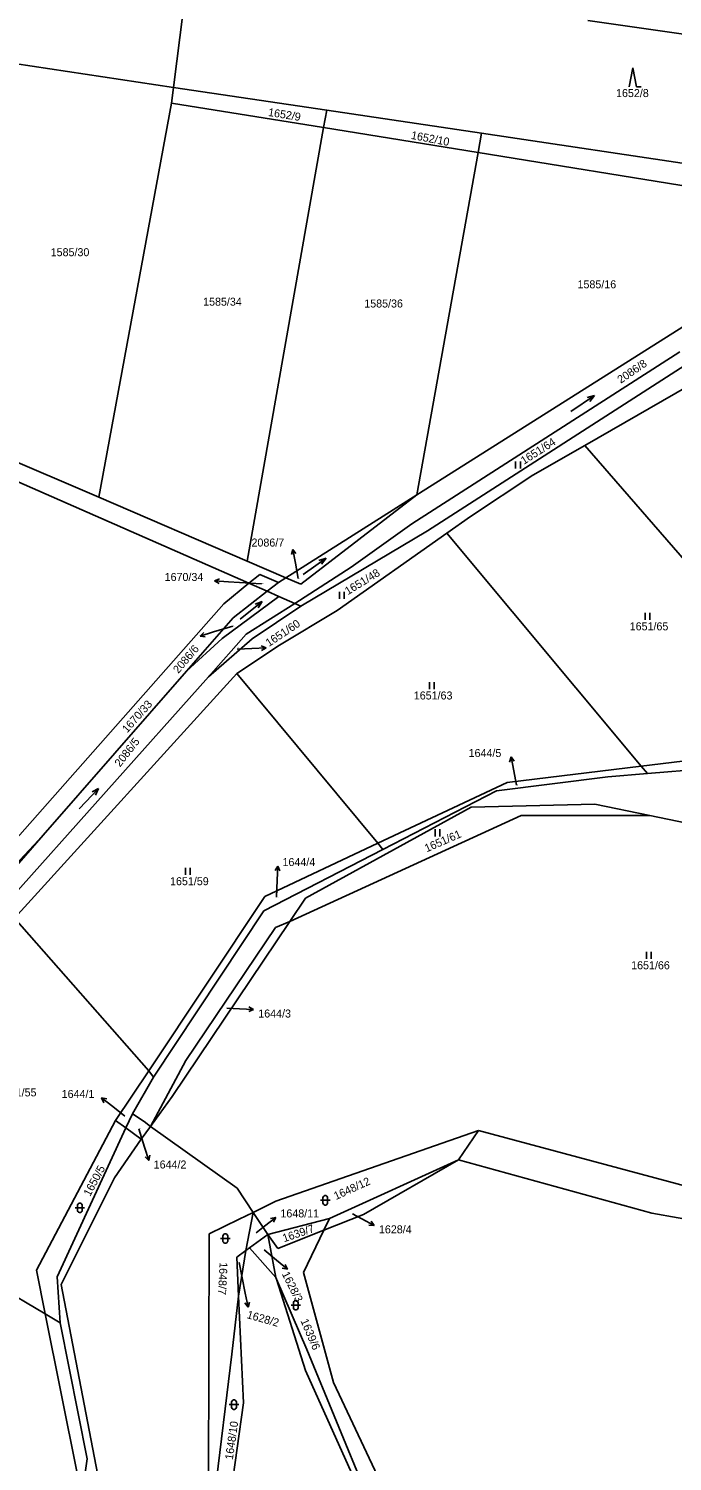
# Model space of a CAD drawing. Extents: x -795483 to -789093, y -1112258 to -1108741.
# Drawn here: x -793351.3 to -793214.4, y -1111637.2 to -1111332.8 of the extents above; entities that cross this region are included whole.
import ezdxf

# ---------------------------------------------------------------- set-up
doc = ezdxf.new("R2010")
doc.units = 0
for name, color, linetype in [('Komunikace', 7, 'Continuous'), ('Vrstva 1', 7, 'Continuous'), ('Vrstva 14', 7, 'Continuous'), ('Vrstva 16', 7, 'Continuous'), ('Vrstva 23', 7, 'Continuous')]:
    doc.layers.add(name, color=color, linetype=linetype)

msp = doc.modelspace()

# ---------------------------------------------------------------- linework, layer by layer
at = {"layer": 'Komunikace'}
for p, q in [((-793293.97, -1111449.65), (-793294.57, -1111446.44)), ((-793301.74, -1111450.81), (-793308.76, -1111450.38)), ((-793307.9, -1111459.81), (-793311.96, -1111461.03)), ((-793306.97, -1111464.71), (-793303.81, -1111464.55)), ((-793247.57, -1111493.59), (-793248.16, -1111490.54)), ((-793298.55, -1111517.38), (-793298.42, -1111513.76)), ((-793309.16, -1111540.93), (-793306.46, -1111541.08)), ((-793330.83, -1111563.88), (-793333.39, -1111561.88)), ((-793327.85, -1111566.62), (-793326.61, -1111570.46)), ((-793302.91, -1111588.72), (-793301.1, -1111587.28)), ((-793282.43, -1111584.63), (-793280.46, -1111585.69)), ((-793301.21, -1111592.27), (-793298.57, -1111594.5)), ((-793306.49, -1111594.99), (-793305.22, -1111601.52))]:
    msp.add_line(p, q, dxfattribs=at)
at = {"layer": 'Vrstva 1'}
for p, q in [((-793320.47, -1111345.33), (-793318.41, -1111329.14)), ((-793159.44, -1111341.47), (-793232.4, -1111331.11)), ((-793362.34, -1111339.04), (-793320.47, -1111345.33)), ((-793320.89, -1111348.65), (-793320.47, -1111345.33)), ((-793320.47, -1111345.33), (-793287.92, -1111350.18)), ((-793320.89, -1111348.65), (-793336.37, -1111432.42)), ((-793288.57, -1111353.87), (-793320.89, -1111348.65)), ((-793287.92, -1111350.18), (-793288.57, -1111353.87)), ((-793287.92, -1111350.18), (-793255.02, -1111355.08)), ((-793288.57, -1111353.87), (-793304.82, -1111445.99)), ((-793255.75, -1111359.18), (-793288.57, -1111353.87)), ((-793255.02, -1111355.08), (-793255.75, -1111359.18)), ((-793255.02, -1111355.08), (-793176.78, -1111366.75)), ((-793255.75, -1111359.18), (-793268.75, -1111431.92)), ((-793181.78, -1111371.13), (-793255.75, -1111359.18)), ((-793304.45, -1111450.67), (-793505.03, -1111362.66)), ((-793268.75, -1111431.92), (-793205.75, -1111392.13)), ((-793269.81, -1111438.02), (-793212.85, -1111401.49)), ((-793266.49, -1111439.53), (-793209.77, -1111403.04)), ((-793233.03, -1111421.38), (-793208.05, -1111407.06)), ((-793375.96, -1111415.38), (-793336.37, -1111432.42)), ((-793244.09, -1111427.72), (-793233.03, -1111421.38)), ((-793233.03, -1111421.38), (-793177.41, -1111485.5)), ((-793257.36, -1111436.49), (-793244.09, -1111427.72)), ((-793296.61, -1111449.52), (-793268.75, -1111431.92)), ((-793268.75, -1111431.92), (-793293.43, -1111450.88)), ((-793336.37, -1111432.42), (-793304.82, -1111445.99)), ((-793269.81, -1111438.02), (-793282.68, -1111447.26)), ((-793262.39, -1111440.03), (-793257.36, -1111436.49)), ((-793293.43, -1111455.52), (-793266.49, -1111439.53)), ((-793285.72, -1111456.47), (-793262.39, -1111440.03)), ((-793262.39, -1111440.03), (-793221.1, -1111489.53)), ((-793304.82, -1111445.99), (-793296.61, -1111449.52)), ((-793282.68, -1111447.26), (-793294.72, -1111454.95)), ((-793302.14, -1111448.79), (-793304.45, -1111450.67)), ((-793302.14, -1111448.79), (-793298.15, -1111450.49)), ((-793298.15, -1111450.49), (-793300.57, -1111452.38)), ((-793298.15, -1111450.49), (-793296.61, -1111449.52)), ((-793293.43, -1111450.88), (-793296.61, -1111449.52)), ((-793298.08, -1111453.48), (-793310.11, -1111462.44)), ((-793304.45, -1111450.67), (-793309.79, -1111455.03)), ((-793300.57, -1111452.38), (-793307.83, -1111458.04)), ((-793300.57, -1111452.38), (-793304.45, -1111450.67)), ((-793298.08, -1111453.48), (-793300.57, -1111452.38)), ((-793294.72, -1111454.95), (-793298.08, -1111453.48)), ((-793375.66, -1111529.5), (-793309.79, -1111455.03)), ((-793294.72, -1111454.95), (-793305, -1111461.52)), ((-793303.79, -1111462.47), (-793293.43, -1111455.52)), ((-793297.97, -1111463.82), (-793285.72, -1111456.47)), ((-793293.43, -1111455.52), (-793294.72, -1111454.95)), ((-793307.83, -1111458.04), (-793317.73, -1111469.37)), ((-793310.11, -1111462.44), (-793317.73, -1111469.37)), ((-793313.07, -1111470.56), (-793305, -1111461.52)), ((-793313.07, -1111470.56), (-793303.79, -1111462.47)), ((-793307, -1111469.86), (-793297.97, -1111463.82)), ((-793313.07, -1111470.56), (-793356.55, -1111519.27)), ((-793354.27, -1111521.86), (-793307, -1111469.86)), ((-793317.73, -1111469.37), (-793348.17, -1111504.19)), ((-793307, -1111469.86), (-793277.03, -1111505.92)), ((-793249.54, -1111492.98), (-793221.1, -1111489.53)), ((-793221.1, -1111489.53), (-793204.98, -1111487.57)), ((-793221.1, -1111489.53), (-793219.72, -1111491.09)), ((-793219.72, -1111491.09), (-793175.61, -1111487.38)), ((-793277.03, -1111505.92), (-793249.54, -1111492.98)), ((-793251.81, -1111494.77), (-793228.15, -1111491.8)), ((-793228.15, -1111491.8), (-793219.72, -1111491.09)), ((-793276.01, -1111507.25), (-793251.81, -1111494.77)), ((-793257.21, -1111498.23), (-793292.41, -1111517.57)), ((-793230.91, -1111497.63), (-793257.21, -1111498.23)), ((-793219.26, -1111500.02), (-793230.91, -1111497.63)), ((-793295.76, -1111522.55), (-793246.55, -1111500.02)), ((-793246.55, -1111500.02), (-793219.26, -1111500.02)), ((-793203.7, -1111503.21), (-793219.26, -1111500.02)), ((-793348.17, -1111504.19), (-793420.4, -1111586.82)), ((-793372.95, -1111530.64), (-793348.17, -1111504.19)), ((-793301.31, -1111520.3), (-793276.01, -1111507.25)), ((-793301.07, -1111517.24), (-793277.03, -1111505.92)), ((-793277.03, -1111505.92), (-793276.01, -1111507.25)), ((-793301.07, -1111517.24), (-793325.74, -1111554.24)), ((-793292.41, -1111517.57), (-793295.76, -1111522.55)), ((-793324.71, -1111555.63), (-793301.31, -1111520.3)), ((-793354.27, -1111521.86), (-793325.74, -1111554.24)), ((-793295.76, -1111522.55), (-793320.78, -1111559.72)), ((-793298.8, -1111523.79), (-793295.76, -1111522.55)), ((-793317.84, -1111552.07), (-793298.8, -1111523.79)), ((-793317.84, -1111552.07), (-793325.39, -1111566.1)), ((-793325.74, -1111554.24), (-793332.79, -1111564.82)), ((-793324.71, -1111555.63), (-793329.22, -1111563.37)), ((-793324.71, -1111555.63), (-793325.74, -1111554.24)), ((-793320.78, -1111559.72), (-793325.39, -1111566.1)), ((-793332.79, -1111564.82), (-793349.57, -1111596.61)), ((-793330.61, -1111566.39), (-793332.79, -1111564.82)), ((-793329.22, -1111563.37), (-793330.61, -1111566.39)), ((-793326.7, -1111565.03), (-793329.22, -1111563.37)), ((-793325.39, -1111566.1), (-793327.32, -1111568.77)), ((-793326.7, -1111565.03), (-793325.39, -1111566.1)), ((-793306.92, -1111579.23), (-793325.39, -1111566.1)), ((-793330.61, -1111566.39), (-793345.21, -1111598.06)), ((-793332.99, -1111577.02), (-793327.32, -1111568.77)), ((-793330.61, -1111566.39), (-793327.32, -1111568.77)), ((-793255.68, -1111566.92), (-793298.71, -1111581.99)), ((-793255.68, -1111566.92), (-793259.87, -1111573.19)), ((-793175.11, -1111588.64), (-793255.68, -1111566.92)), ((-793401.83, -1111574.17), (-793347.72, -1111605.87)), ((-793259.87, -1111573.19), (-793287.32, -1111585.67)), ((-793259.87, -1111573.19), (-793280.11, -1111584.78)), ((-793218.8, -1111584.5), (-793259.87, -1111573.19)), ((-793344.35, -1111599.68), (-793332.99, -1111577.02)), ((-793303.56, -1111584.34), (-793306.92, -1111579.23)), ((-793303.56, -1111584.34), (-793306.52, -1111585.78)), ((-793303.56, -1111584.34), (-793305.07, -1111592.44)), ((-793298.71, -1111581.99), (-793303.56, -1111584.34)), ((-793300.46, -1111589.05), (-793303.56, -1111584.34)), ((-793180.39, -1111591.31), (-793218.8, -1111584.5)), ((-793306.52, -1111585.78), (-793312.88, -1111588.87)), ((-793287.32, -1111585.67), (-793300.46, -1111589.05)), ((-793280.11, -1111584.78), (-793288.49, -1111588.11)), ((-793287.32, -1111585.67), (-793288.49, -1111588.11)), ((-793312.88, -1111588.87), (-793313.01, -1111641.56)), ((-793304.34, -1111591.9), (-793300.46, -1111589.05)), ((-793298.29, -1111592), (-793300.46, -1111589.05)), ((-793298.72, -1111598.15), (-793300.46, -1111589.05)), ((-793288.49, -1111588.11), (-793298.29, -1111592)), ((-793288.49, -1111588.11), (-793292.81, -1111597.12)), ((-793307.03, -1111593.88), (-793305.07, -1111592.44)), ((-793305.07, -1111592.44), (-793306.65, -1111602.17)), ((-793304.34, -1111591.9), (-793305.07, -1111592.44)), ((-793298.72, -1111598.15), (-793304.34, -1111591.9)), ((-793349.57, -1111596.61), (-793347.72, -1111605.87)), ((-793307.03, -1111593.88), (-793306.65, -1111602.17)), ((-793345.21, -1111598.06), (-793344.54, -1111607.81)), ((-793336.31, -1111641.69), (-793344.35, -1111599.68)), ((-793298.59, -1111598.56), (-793298.72, -1111598.15)), ((-793292.4, -1111617.96), (-793298.59, -1111598.56)), ((-793292.13, -1111613.45), (-793298.59, -1111598.56)), ((-793292.81, -1111597.12), (-793286.44, -1111620.51)), ((-793306.65, -1111602.17), (-793308.09, -1111614.45)), ((-793306.65, -1111602.17), (-793305.61, -1111624.82)), ((-793347.72, -1111605.87), (-793344.54, -1111607.81)), ((-793347.72, -1111605.87), (-793340.97, -1111639.76)), ((-793344.54, -1111607.81), (-793338.86, -1111636.69)), ((-793308.09, -1111614.45), (-793312.21, -1111648.62)), ((-793273.85, -1111657.73), (-793292.13, -1111613.45)), ((-793271.7, -1111663.98), (-793292.4, -1111617.96)), ((-793286.44, -1111620.51), (-793267.22, -1111661.13)), ((-793305.61, -1111624.82), (-793313.62, -1111681.88)), ((-793338.86, -1111636.69), (-793344.94, -1111680.47))]:
    msp.add_line(p, q, dxfattribs=at)
at = {"layer": 'Vrstva 16'}
for p, q in [((-793295.12, -1111443.49), (-793295.43, -1111444.56)), ((-793294.57, -1111446.44), (-793295.12, -1111443.49)), ((-793295.12, -1111443.49), (-793294.45, -1111444.38)), ((-793311.75, -1111450.19), (-793310.72, -1111449.76)), ((-793308.76, -1111450.38), (-793311.75, -1111450.19)), ((-793311.75, -1111450.19), (-793310.79, -1111450.76)), ((-793311.96, -1111461.03), (-793314.83, -1111461.89)), ((-793314.83, -1111461.89), (-793314.02, -1111461.13)), ((-793314.83, -1111461.89), (-793313.73, -1111462.08)), ((-793303.81, -1111464.55), (-793300.81, -1111464.4)), ((-793300.81, -1111464.4), (-793301.84, -1111463.95)), ((-793300.81, -1111464.4), (-793301.79, -1111464.95)), ((-793248.73, -1111487.59), (-793249.03, -1111488.67)), ((-793248.16, -1111490.54), (-793248.73, -1111487.59)), ((-793248.73, -1111487.59), (-793248.05, -1111488.48)), ((-793298.31, -1111510.76), (-793298.85, -1111511.74)), ((-793298.42, -1111513.76), (-793298.31, -1111510.76)), ((-793298.31, -1111510.76), (-793297.85, -1111511.78)), ((-793306.46, -1111541.08), (-793303.46, -1111541.24)), ((-793303.46, -1111541.24), (-793304.49, -1111541.69)), ((-793303.46, -1111541.24), (-793304.44, -1111540.69)), ((-793333.39, -1111561.88), (-793335.75, -1111560.03)), ((-793335.75, -1111560.03), (-793335.27, -1111561.04)), ((-793335.75, -1111560.03), (-793334.66, -1111560.25)), ((-793326.61, -1111570.46), (-793325.69, -1111573.31)), ((-793325.69, -1111573.31), (-793325.52, -1111572.21)), ((-793325.69, -1111573.31), (-793326.47, -1111572.52)), ((-793301.1, -1111587.28), (-793298.75, -1111585.41)), ((-793298.75, -1111585.41), (-793299.85, -1111585.64)), ((-793298.75, -1111585.41), (-793299.22, -1111586.43)), ((-793280.46, -1111585.69), (-793277.81, -1111587.1)), ((-793277.81, -1111587.1), (-793278.93, -1111587.07)), ((-793277.81, -1111587.1), (-793278.46, -1111586.19)), ((-793298.57, -1111594.5), (-793296.28, -1111596.43)), ((-793296.28, -1111596.43), (-793297.36, -1111596.17)), ((-793296.28, -1111596.43), (-793296.72, -1111595.41)), ((-793305.22, -1111601.52), (-793304.64, -1111604.46)), ((-793304.64, -1111604.46), (-793305.33, -1111603.58)), ((-793304.64, -1111604.46), (-793304.34, -1111603.39))]:
    msp.add_line(p, q, dxfattribs=at)
at = {"layer": 'Vrstva 23'}
for p, q in [((-793223.65, -1111345.18), (-793222.85, -1111341.18)), ((-793222.85, -1111341.18), (-793222.05, -1111345.18)), ((-793222.05, -1111345.18), (-793221.05, -1111345.18)), ((-793235.99, -1111414.16), (-793231.01, -1111410.82)), ((-793231.01, -1111410.82), (-793232.53, -1111411.24)), ((-793231.01, -1111410.82), (-793231.97, -1111412.07)), ((-793247.75, -1111426.33), (-793247.75, -1111424.83)), ((-793246.75, -1111424.83), (-793246.75, -1111426.33)), ((-793292.95, -1111448.82), (-793288.05, -1111445.36)), ((-793288.05, -1111445.36), (-793289.56, -1111445.81)), ((-793288.05, -1111445.36), (-793288.99, -1111446.63)), ((-793285.19, -1111454.02), (-793285.19, -1111452.52)), ((-793284.19, -1111452.52), (-793284.19, -1111454.02)), ((-793306.33, -1111458.3), (-793301.62, -1111454.58)), ((-793301.62, -1111454.58), (-793303.11, -1111455.12)), ((-793301.62, -1111454.58), (-793302.49, -1111455.9)), ((-793220.2, -1111458.48), (-793220.2, -1111456.98)), ((-793219.2, -1111456.98), (-793219.2, -1111458.48)), ((-793266.05, -1111473.17), (-793266.05, -1111471.67)), ((-793265.05, -1111471.67), (-793265.05, -1111473.17)), ((-793340.54, -1111498.62), (-793336.4, -1111494.28)), ((-793336.4, -1111494.28), (-793337.8, -1111495.02)), ((-793336.4, -1111494.28), (-793337.07, -1111495.71)), ((-793264.87, -1111504.45), (-793264.87, -1111502.95)), ((-793263.87, -1111502.95), (-793263.87, -1111504.45)), ((-793317.9, -1111512.63), (-793317.9, -1111511.13)), ((-793316.9, -1111511.13), (-793316.9, -1111512.63)), ((-793219.93, -1111530.49), (-793219.93, -1111528.99)), ((-793218.93, -1111528.99), (-793218.93, -1111530.49)), ((-793288.71, -1111581.18), (-793288.61, -1111580.98)), ((-793288.71, -1111582.38), (-793288.71, -1111581.18)), ((-793288.61, -1111580.98), (-793288.51, -1111580.88)), ((-793288.51, -1111580.88), (-793288.31, -1111580.78)), ((-793288.31, -1111580.78), (-793288.11, -1111580.78)), ((-793288.11, -1111580.78), (-793287.91, -1111580.88)), ((-793287.91, -1111580.88), (-793287.81, -1111580.98)), ((-793287.81, -1111580.98), (-793287.71, -1111581.18)), ((-793287.71, -1111581.18), (-793287.71, -1111582.38)), ((-793341.38, -1111583.38), (-793339.38, -1111583.38)), ((-793340.88, -1111582.78), (-793340.78, -1111582.58)), ((-793340.88, -1111583.98), (-793340.88, -1111582.78)), ((-793340.78, -1111584.18), (-793340.88, -1111583.98)), ((-793340.78, -1111582.58), (-793340.68, -1111582.48)), ((-793340.68, -1111584.28), (-793340.78, -1111584.18)), ((-793340.68, -1111582.48), (-793340.48, -1111582.38)), ((-793340.48, -1111584.38), (-793340.68, -1111584.28)), ((-793340.48, -1111582.38), (-793340.28, -1111582.38)), ((-793340.28, -1111584.38), (-793340.48, -1111584.38)), ((-793340.28, -1111582.38), (-793340.08, -1111582.48)), ((-793340.08, -1111584.28), (-793340.28, -1111584.38)), ((-793340.08, -1111582.48), (-793339.98, -1111582.58)), ((-793339.98, -1111584.18), (-793340.08, -1111584.28)), ((-793339.98, -1111582.58), (-793339.88, -1111582.78)), ((-793339.88, -1111583.98), (-793339.98, -1111584.18)), ((-793339.88, -1111582.78), (-793339.88, -1111583.98)), ((-793289.21, -1111581.78), (-793287.21, -1111581.78)), ((-793288.61, -1111582.58), (-793288.71, -1111582.38)), ((-793288.51, -1111582.68), (-793288.61, -1111582.58)), ((-793288.31, -1111582.78), (-793288.51, -1111582.68)), ((-793288.11, -1111582.78), (-793288.31, -1111582.78)), ((-793287.91, -1111582.68), (-793288.11, -1111582.78)), ((-793287.81, -1111582.58), (-793287.91, -1111582.68)), ((-793287.71, -1111582.38), (-793287.81, -1111582.58)), ((-793310.46, -1111589.9), (-793308.46, -1111589.9)), ((-793309.96, -1111589.3), (-793309.86, -1111589.1)), ((-793309.96, -1111590.5), (-793309.96, -1111589.3)), ((-793309.86, -1111590.7), (-793309.96, -1111590.5)), ((-793309.86, -1111589.1), (-793309.76, -1111589)), ((-793309.76, -1111589), (-793309.56, -1111588.9)), ((-793309.56, -1111588.9), (-793309.36, -1111588.9)), ((-793309.36, -1111588.9), (-793309.16, -1111589)), ((-793309.16, -1111589), (-793309.06, -1111589.1)), ((-793309.06, -1111589.1), (-793308.96, -1111589.3)), ((-793308.96, -1111590.5), (-793309.06, -1111590.7)), ((-793308.96, -1111589.3), (-793308.96, -1111590.5)), ((-793309.76, -1111590.8), (-793309.86, -1111590.7)), ((-793309.56, -1111590.9), (-793309.76, -1111590.8)), ((-793309.36, -1111590.9), (-793309.56, -1111590.9)), ((-793309.16, -1111590.8), (-793309.36, -1111590.9)), ((-793309.06, -1111590.7), (-793309.16, -1111590.8)), ((-793295.49, -1111604.07), (-793293.49, -1111604.07)), ((-793294.99, -1111603.47), (-793294.89, -1111603.27)), ((-793294.99, -1111604.67), (-793294.99, -1111603.47)), ((-793294.89, -1111604.87), (-793294.99, -1111604.67)), ((-793294.89, -1111603.27), (-793294.79, -1111603.17)), ((-793294.79, -1111604.97), (-793294.89, -1111604.87)), ((-793294.79, -1111603.17), (-793294.59, -1111603.07)), ((-793294.59, -1111605.07), (-793294.79, -1111604.97)), ((-793294.59, -1111603.07), (-793294.39, -1111603.07)), ((-793294.39, -1111605.07), (-793294.59, -1111605.07)), ((-793294.39, -1111603.07), (-793294.19, -1111603.17)), ((-793294.19, -1111604.97), (-793294.39, -1111605.07)), ((-793294.19, -1111603.17), (-793294.09, -1111603.27)), ((-793294.09, -1111604.87), (-793294.19, -1111604.97)), ((-793294.09, -1111603.27), (-793293.99, -1111603.47)), ((-793293.99, -1111604.67), (-793294.09, -1111604.87)), ((-793293.99, -1111603.47), (-793293.99, -1111604.67)), ((-793308.62, -1111625.19), (-793306.62, -1111625.19)), ((-793308.12, -1111624.59), (-793308.02, -1111624.39)), ((-793308.12, -1111625.79), (-793308.12, -1111624.59)), ((-793308.02, -1111625.99), (-793308.12, -1111625.79)), ((-793308.02, -1111624.39), (-793307.92, -1111624.29)), ((-793307.92, -1111626.09), (-793308.02, -1111625.99)), ((-793307.92, -1111624.29), (-793307.72, -1111624.19)), ((-793307.72, -1111626.19), (-793307.92, -1111626.09)), ((-793307.72, -1111624.19), (-793307.52, -1111624.19)), ((-793307.52, -1111626.19), (-793307.72, -1111626.19)), ((-793307.52, -1111624.19), (-793307.32, -1111624.29)), ((-793307.32, -1111626.09), (-793307.52, -1111626.19)), ((-793307.32, -1111624.29), (-793307.22, -1111624.39)), ((-793307.22, -1111625.99), (-793307.32, -1111626.09)), ((-793307.22, -1111624.39), (-793307.12, -1111624.59)), ((-793307.12, -1111625.79), (-793307.22, -1111625.99)), ((-793307.12, -1111624.59), (-793307.12, -1111625.79))]:
    msp.add_line(p, q, dxfattribs=at)

# ---------------------------------------------------------------- texts
at = {"layer": 'Vrstva 14'}
for s, height, p in [('1652/8', 1.7, (-793226.41, -1111347.38)), ('1585/30', 1.7, (-793346.58, -1111381.19)), ('1585/16', 1.7, (-793234.6, -1111388.01)), ('1585/34', 1.7, (-793314.18, -1111391.7)), ('1585/36', 1.7, (-793279.93, -1111392.09)), ('2086/7', 0.1, (-793293.97, -1111449.65)), ('1670/34', 0.1, (-793301.74, -1111450.81)), ('2086/6', 0.1, (-793307.9, -1111459.81)), ('1651/65', 1.7, (-793223.51, -1111460.68)), ('1651/63', 1.7, (-793269.4, -1111475.37)), ('1644/5', 0.1, (-793247.57, -1111493.59)), ('1651/59', 1.7, (-793321.21, -1111514.83)), ('1644/4', 0.1, (-793298.55, -1111517.38)), ('1651/66', 1.7, (-793223.2, -1111532.69)), ('1644/3', 0.1, (-793309.16, -1111540.93)), ('1651/55', 1.7, (-793357.82, -1111559.7)), ('1644/1', 0.1, (-793330.83, -1111563.88)), ('1644/2', 0.1, (-793327.85, -1111566.62)), ('1628/4', 0.1, (-793282.43, -1111584.63)), ('1648/11', 0.1, (-793302.91, -1111588.72)), ('1628/3', 0.1, (-793301.21, -1111592.27)), ('1628/2', 0.1, (-793306.49, -1111594.99))]:
    msp.add_text(s, height=height, dxfattribs=at).set_placement(p)
for s, height, rotation, p in [('1652/9', 1.7, 350.9447, (-793300.45, -1111351.38)), ('1652/10', 1.7, 349.3027, (-793270.08, -1111356.25)), ('2086/8', 1.7, 34.3978, (-793225.41, -1111408.31)), ('1651/64', 1.7, 32.579, (-793245.99, -1111425.52)), ('1651/48', 1.7, 31.6783, (-793283.41, -1111453.23)), ('1651/60', 0.1, 46.2189, (-793306.97, -1111464.71)), ('1670/33', 1.7, 48.2905, (-793330.32, -1111482.59)), ('2086/5', 1.7, 52.0262, (-793331.83, -1111489.82)), ('1651/61', 1.7, 23.6339, (-793266.66, -1111507.86)), ('1650/5', 1.7, 61.8308, (-793338.21, -1111581.07)), ('1648/12', 1.7, 24.6164, (-793285.94, -1111581.74)), ('1639/7', 1.7, 18.8732, (-793296.97, -1111590.7)), ('1648/7', 1.7, 266.9872, (-793310.66, -1111594.89)), ('1639/6', 1.7, 293.0506, (-793293.51, -1111607.37)), ('1648/10', 1.7, 81.9221, (-793307.87, -1111636.97))]:
    msp.add_text(s, height=height, rotation=rotation, dxfattribs=at).set_placement(p)
at = {"layer": 'Vrstva 16'}
for s, p in [('2086/7', (-793303.9, -1111442.88)), ('1670/34', (-793322.36, -1111450.19)), ('1644/5', (-793257.75, -1111487.59)), ('1644/4', (-793297.31, -1111510.76)), ('1644/3', (-793302.46, -1111542.94)), ('1644/1', (-793344.25, -1111560.03)), ('1644/2', (-793324.69, -1111575.02)), ('1648/11', (-793297.75, -1111585.41)), ('1628/4', (-793276.81, -1111588.8))]:
    msp.add_text(s, height=1.7, dxfattribs=at).set_placement(p)
for s, rotation, p in [('1651/60', 33.8066, (-793300.19, -1111464.24)), ('2086/6', 49.4076, (-793319.45, -1111469.97)), ('1628/3', 296.565, (-793297.5, -1111597.42)), ('1628/2', 344.2583, (-793305.02, -1111606.79))]:
    msp.add_text(s, height=1.7, rotation=rotation, dxfattribs=at).set_placement(p)

doc.saveas('drawing.dxf')
